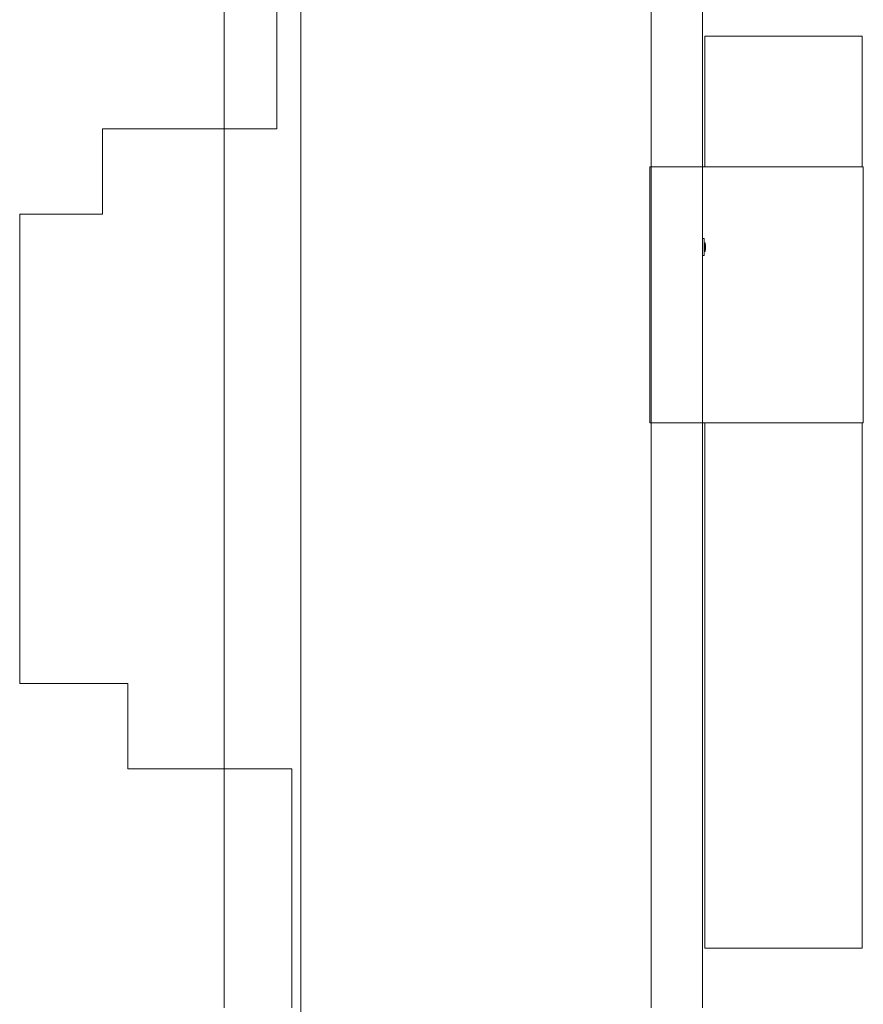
# Model space of a CAD drawing. Header units: millimetres. Extents: x 321 to 585, y -277 to 9.
# Tile 780 of 1056: x 342.81 to 344.79, y -24.4 to -22.1. Entities that reach past the tile are written whole.
import ezdxf

# ---------------------------------------------------------------- set-up
doc = ezdxf.new("R2010")
doc.units = ezdxf.units.MM
doc.header["$MEASUREMENT"] = 0
for name, color, linetype, lineweight in [('IFC-Elemento construtivo genérico-Contorno', 253, 'Continuous', 5), ('IFC-Laje-Contorno', 134, 'Continuous', 5), ('IFC-Parede padrão-Contorno', 44, 'Continuous', 5), ('IFC-Parede-Contorno', 42, 'Continuous', 5), ('IFC-Pilar-Contorno', 83, 'Continuous', 5)]:
    doc.layers.add(name, color=color, linetype=linetype, lineweight=lineweight)

msp = doc.modelspace()

# ---------------------------------------------------------------- linework, layer by layer
at = {"layer": 'IFC-Elemento construtivo genérico-Contorno', "lineweight": 5}
for p, q in [((344.4091, -22.6363), (344.4091, -22.6101)), ((344.4091, -22.6101), (344.4117, -22.6101)), ((344.4091, -22.6101), (344.4105, -22.6101)), ((344.4105, -22.6101), (344.4131, -22.6101)), ((344.4117, -22.6101), (344.4131, -22.6101)), ((344.4131, -22.6201), (344.4131, -22.6101)), ((344.4131, -22.6201), (344.4131, -22.6101)), ((344.4091, -22.6501), (344.4091, -22.6363)), ((344.4131, -22.6401), (344.4131, -22.6201)), ((344.4131, -22.6201), (344.4151, -22.6201)), ((344.4131, -22.6201), (344.4151, -22.6201)), ((344.4131, -22.6401), (344.4131, -22.6201)), ((344.4151, -22.6401), (344.4151, -22.6201)), ((344.4151, -22.6401), (344.4151, -22.6201)), ((344.4151, -22.6241), (344.4161, -22.6241)), ((344.4151, -22.6241), (344.4161, -22.6241)), ((344.4151, -22.6361), (344.4161, -22.6361)), ((344.4151, -22.6362), (344.4161, -22.6362)), ((344.4161, -22.6249), (344.4161, -22.6241)), ((344.4161, -22.6245), (344.4161, -22.6242)), ((344.4161, -22.6249), (344.4161, -22.6245)), ((344.4161, -22.6266), (344.4161, -22.6249)), ((344.4161, -22.6255), (344.4161, -22.6249)), ((344.4161, -22.6263), (344.4161, -22.6255)), ((344.4161, -22.6271), (344.4161, -22.6263)), ((344.4161, -22.6289), (344.4161, -22.6266)), ((344.4161, -22.6281), (344.4161, -22.6271)), ((344.4161, -22.6291), (344.4161, -22.6281)), ((344.4161, -22.6314), (344.4161, -22.6289)), ((344.4161, -22.6301), (344.4161, -22.6291)), ((344.4161, -22.6312), (344.4161, -22.6301)), ((344.4161, -22.6322), (344.4161, -22.6312)), ((344.4161, -22.6337), (344.4161, -22.6314)), ((344.4161, -22.6332), (344.4161, -22.6322)), ((344.4161, -22.634), (344.4161, -22.6332)), ((344.4161, -22.6354), (344.4161, -22.6337)), ((344.4161, -22.6348), (344.4161, -22.634)), ((344.4161, -22.6354), (344.4161, -22.6348)), ((344.4161, -22.6361), (344.4161, -22.6354)), ((344.4161, -22.6358), (344.4161, -22.6354)), ((344.4161, -22.6361), (344.4161, -22.6358)), ((344.4091, -22.6501), (344.4105, -22.6501)), ((344.4091, -22.6501), (344.4117, -22.6501)), ((344.4105, -22.6501), (344.4131, -22.6501)), ((344.4117, -22.6501), (344.4131, -22.6501)), ((344.4131, -22.6501), (344.4131, -22.6401)), ((344.4131, -22.6401), (344.4151, -22.6401)), ((344.4131, -22.6401), (344.4151, -22.6401)), ((344.4131, -22.6501), (344.4131, -22.6401))]:
    msp.add_line(p, q, dxfattribs=at)
at = {"layer": 'IFC-Laje-Contorno', "color": 7, "lineweight": 5}
for p, q in [((343.4678, -34.5319), (343.4678, 2.6438)), ((344.4141, -22.136), (344.7828, -22.136)), ((344.4141, -22.4416), (344.4141, -22.136)), ((344.7828, -22.4416), (344.7828, -22.136)), ((344.4141, -24.2732), (344.4141, -23.0416)), ((344.7828, -24.2732), (344.7828, -23.0416)), ((344.4141, -24.2732), (344.7828, -24.2732))]:
    msp.add_line(p, q, dxfattribs=at)
at = {"layer": 'IFC-Parede padrão-Contorno', "color": 7, "lineweight": 5}
for p, q in [((343.2885, -23.9113), (343.2885, -22.0128)), ((344.2885, -23.9113), (344.2885, -22.0128)), ((343.2885, -24.4132), (343.2885, -23.9113)), ((344.2885, -24.4132), (344.2885, -23.9113))]:
    msp.add_line(p, q, dxfattribs=at)
at = {"layer": 'IFC-Parede-Contorno', "color": 7, "lineweight": 5}
for p, q in [((343.4116, -22.1387), (343.4116, -22.0128)), ((344.4091, -23.5254), (344.4091, -22.0128)), ((343.4116, -22.3532), (343.4116, -22.1387)), ((343.0029, -22.3532), (343.2605, -22.3532)), ((343.0029, -22.4271), (343.0029, -22.3532)), ((343.2605, -22.3532), (343.4116, -22.3532)), ((343.0029, -22.5532), (343.0029, -22.4271)), ((342.8091, -22.5532), (342.9313, -22.5532)), ((342.8091, -22.96), (342.8091, -22.5532)), ((342.9313, -22.5532), (343.0029, -22.5532)), ((342.8091, -23.6532), (342.8091, -22.96)), ((344.4091, -24.4132), (344.4091, -23.5254)), ((342.8091, -23.6532), (342.9028, -23.6532)), ((342.9028, -23.6532), (343.0625, -23.6532)), ((343.0625, -23.7271), (343.0625, -23.6532)), ((343.0625, -23.8532), (343.0625, -23.7271)), ((343.0625, -23.8532), (343.2047, -23.8532)), ((343.2047, -23.8532), (343.447, -23.8532)), ((343.447, -24.0603), (343.447, -23.8532)), ((343.447, -24.4132), (343.447, -24.0603))]:
    msp.add_line(p, q, dxfattribs=at)
at = {"layer": 'IFC-Pilar-Contorno', "color": 7, "lineweight": 5}
for p, q in [((344.2857, -22.8193), (344.2857, -22.4416)), ((344.2857, -22.4416), (344.3495, -22.4416)), ((344.2857, -22.4416), (344.6005, -22.4416)), ((344.2857, -22.5182), (344.2857, -22.4416)), ((344.3495, -22.4416), (344.471, -22.4416)), ((344.471, -22.4416), (344.7857, -22.4416)), ((344.6005, -22.4416), (344.722, -22.4416)), ((344.722, -22.4416), (344.7857, -22.4416)), ((344.7857, -22.5874), (344.7857, -22.4416)), ((344.7857, -22.8193), (344.7857, -22.4416)), ((344.2857, -22.6639), (344.2857, -22.5182)), ((344.7857, -22.6639), (344.7857, -22.5874)), ((344.2857, -23.0416), (344.2857, -22.6639)), ((344.7857, -23.0416), (344.7857, -22.6639)), ((344.2857, -22.9651), (344.2857, -22.8193)), ((344.7857, -22.8959), (344.7857, -22.8193)), ((344.7857, -23.0416), (344.7857, -22.8959)), ((344.2857, -23.0416), (344.2857, -22.9651)), ((344.2857, -23.0416), (344.6005, -23.0416)), ((344.2857, -23.0416), (344.4072, -23.0416)), ((344.4072, -23.0416), (344.471, -23.0416)), ((344.471, -23.0416), (344.7857, -23.0416)), ((344.6005, -23.0416), (344.722, -23.0416)), ((344.722, -23.0416), (344.7857, -23.0416))]:
    msp.add_line(p, q, dxfattribs=at)

doc.saveas('drawing.dxf')
